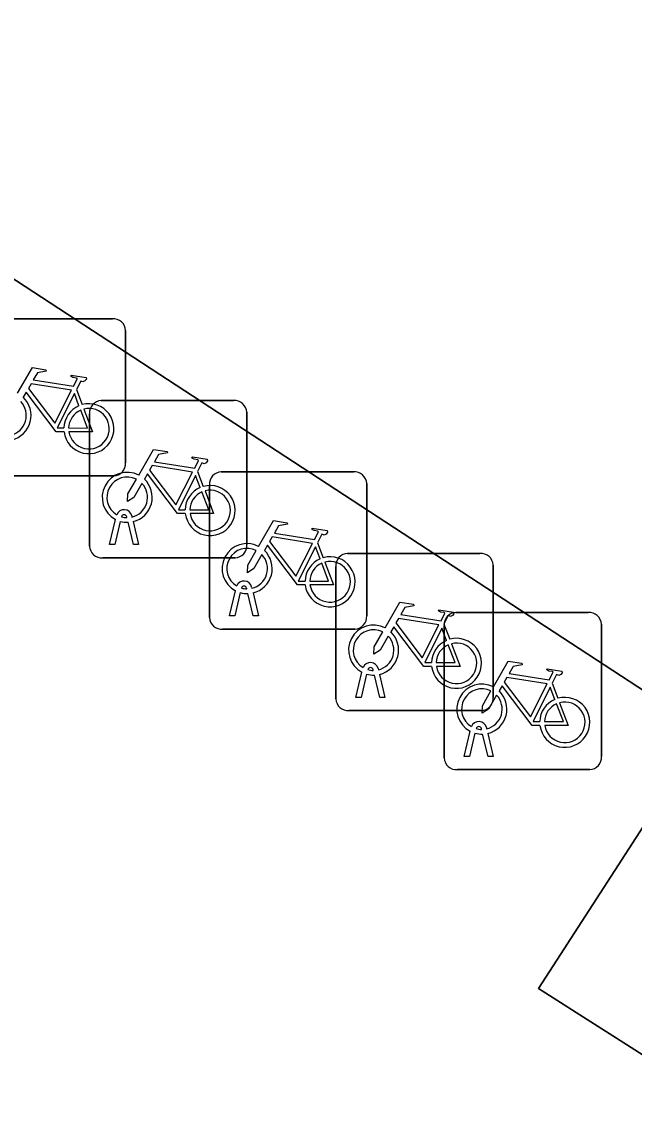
# Model space of a CAD drawing. Extents: x 159279 to 160377, y 384531 to 385888.
# Drawn here: x 160111.34 to 160115.23, y 384954.67 to 384961.66 of the extents above; entities that cross this region are included whole.
import ezdxf

# ---------------------------------------------------------------- set-up
doc = ezdxf.new("R2010")
doc.units = 0
for name, color, linetype in [('IMGEO_Fietsenrek', 7, 'Continuous'), ('IMGEO_Pand', 7, 'Continuous'), ('IMGEO_Voetpad_open', 7, 'Continuous')]:
    doc.layers.add(name, color=color, linetype=linetype)

msp = doc.modelspace()

# ---------------------------------------------------------------- linework, layer by layer
at = {"layer": 'IMGEO_Fietsenrek'}
for p, q in [((160111.0769, 384959.7695), (160111.9178, 384959.7695)), ((160111.9178, 384959.7695), (160111.0769, 384959.7695)), ((160112.0015, 384959.6951), (160112.0015, 384958.8542)), ((160112.0015, 384958.8542), (160112.0015, 384959.6951)), ((160111.6892, 384959.3192), (160111.7255, 384959.224)), ((160111.8469, 384959.2495), (160112.6878, 384959.2495)), ((160112.6878, 384959.2495), (160111.8469, 384959.2495)), ((160111.7725, 384958.3249), (160111.7725, 384959.1658)), ((160111.7725, 384959.1658), (160111.7725, 384958.3249)), ((160112.7715, 384959.1751), (160112.7715, 384958.3342)), ((160112.7715, 384958.3342), (160112.7715, 384959.1751)), ((160112.4592, 384958.7992), (160112.4955, 384958.704)), ((160112.6089, 384958.7965), (160113.4498, 384958.7965)), ((160113.4498, 384958.7965), (160112.6089, 384958.7965)), ((160111.9271, 384958.7705), (160111.0862, 384958.7705)), ((160111.0862, 384958.7705), (160111.9271, 384958.7705)), ((160113.5335, 384958.7221), (160113.5335, 384957.8812)), ((160113.5335, 384957.8812), (160113.5335, 384958.7221)), ((160112.5345, 384957.8719), (160112.5345, 384958.7128)), ((160112.5345, 384958.7128), (160112.5345, 384957.8719)), ((160112.0099, 384958.5059), (160112.0089, 384958.5102)), ((160112.0406, 384958.5174), (160112.0424, 384958.5095)), ((160111.8995, 384958.3343), (160111.9378, 384958.4943)), ((160111.9682, 384958.4821), (160111.9329, 384958.3343)), ((160112.051, 384958.3343), (160112.0171, 384958.476)), ((160112.0494, 384958.4803), (160112.0844, 384958.3343)), ((160111.9329, 384958.3343), (160111.8995, 384958.3343)), ((160112.0844, 384958.3343), (160112.051, 384958.3343)), ((160113.2212, 384958.3462), (160113.2575, 384958.251)), ((160112.6971, 384958.2505), (160111.8562, 384958.2505)), ((160111.8562, 384958.2505), (160112.6971, 384958.2505)), ((160113.4119, 384958.2785), (160114.2528, 384958.2785)), ((160114.2528, 384958.2785), (160113.4119, 384958.2785)), ((160113.3375, 384957.3539), (160113.3375, 384958.1948)), ((160113.3375, 384958.1948), (160113.3375, 384957.3539)), ((160114.3365, 384958.2041), (160114.3365, 384957.3632)), ((160114.3365, 384957.3632), (160114.3365, 384958.2041)), ((160112.6615, 384957.8813), (160112.6998, 384958.0413)), ((160112.7302, 384958.0291), (160112.6949, 384957.8813)), ((160112.7719, 384958.0529), (160112.7709, 384958.0572)), ((160112.813, 384957.8813), (160112.7791, 384958.023)), ((160112.8026, 384958.0644), (160112.8044, 384958.0565)), ((160112.8114, 384958.0273), (160112.8464, 384957.8813)), ((160112.6949, 384957.8813), (160112.6615, 384957.8813)), ((160112.8464, 384957.8813), (160112.813, 384957.8813)), ((160114.0999, 384957.9035), (160114.9408, 384957.9035)), ((160114.9408, 384957.9035), (160114.0999, 384957.9035)), ((160114.0242, 384957.8282), (160114.0605, 384957.733)), ((160114.0255, 384956.9789), (160114.0255, 384957.8198)), ((160114.0255, 384957.8198), (160114.0255, 384956.9789)), ((160115.0245, 384957.8291), (160115.0245, 384956.9882)), ((160115.0245, 384956.9882), (160115.0245, 384957.8291)), ((160113.4591, 384957.7975), (160112.6182, 384957.7975)), ((160112.6182, 384957.7975), (160113.4591, 384957.7975)), ((160113.5749, 384957.5349), (160113.5739, 384957.5392)), ((160113.6056, 384957.5464), (160113.6074, 384957.5385)), ((160113.4645, 384957.3633), (160113.5028, 384957.5233)), ((160113.5332, 384957.5111), (160113.4979, 384957.3633)), ((160113.616, 384957.3633), (160113.5821, 384957.505)), ((160113.6144, 384957.5093), (160113.6494, 384957.3633)), ((160114.7122, 384957.4532), (160114.7485, 384957.358)), ((160113.4979, 384957.3633), (160113.4645, 384957.3633)), ((160113.6494, 384957.3633), (160113.616, 384957.3633)), ((160114.2621, 384957.2795), (160113.4212, 384957.2795)), ((160113.4212, 384957.2795), (160114.2621, 384957.2795)), ((160114.1525, 384956.9883), (160114.1908, 384957.1483)), ((160114.2212, 384957.1361), (160114.1859, 384956.9883)), ((160114.2629, 384957.1599), (160114.2619, 384957.1642)), ((160114.304, 384956.9883), (160114.2701, 384957.13)), ((160114.2936, 384957.1714), (160114.2954, 384957.1635)), ((160114.3024, 384957.1343), (160114.3374, 384956.9883)), ((160114.1859, 384956.9883), (160114.1525, 384956.9883)), ((160114.3374, 384956.9883), (160114.304, 384956.9883)), ((160114.9501, 384956.9045), (160114.1092, 384956.9045)), ((160114.1092, 384956.9045), (160114.9501, 384956.9045))]:
    msp.add_line(p, q, dxfattribs=at)
for points in [[(160111.3151, 384959.2962), (160111.4098, 384959.4597), (160111.496, 384959.4459), (160111.4977, 384959.4372), (160111.4416, 384959.4263), (160111.4154, 384959.381), (160111.6706, 384959.3402)], [(160111.6577, 384959.315), (160111.4009, 384959.356), (160111.3842, 384959.3272), (160111.5512, 384959.1069), (160111.6577, 384959.315)], [(160111.6706, 384959.3402), (160111.6956, 384959.389), (160111.6905, 384959.393), (160111.6673, 384959.3967), (160111.6546, 384959.4042), (160111.6536, 384959.4073), (160111.6558, 384959.4119), (160111.7506, 384959.3968), (160111.7529, 384959.3865), (160111.7435, 384959.3741), (160111.7311, 384959.3677), (160111.7166, 384959.3739), (160111.6892, 384959.3192)], [(160111.6108, 384959.0515), (160111.5611, 384959.0516), (160111.3704, 384959.3033), (160111.3514, 384959.2705)], [(160111.7057, 384959.217), (160111.6764, 384959.2938), (160111.567, 384959.0757), (160111.6097, 384959.0756)], [(160111.6397, 384959.0755), (160111.7596, 384959.0753), (160111.7164, 384959.1889)], [(160111.7362, 384959.1958), (160111.7912, 384959.0512), (160111.6411, 384959.0515)], [(160112.0851, 384958.7762), (160112.1798, 384958.9397), (160112.266, 384958.9259), (160112.2677, 384958.9172), (160112.2116, 384958.9063), (160112.1854, 384958.861), (160112.4406, 384958.8202)], [(160112.4406, 384958.8202), (160112.4656, 384958.869), (160112.4605, 384958.873), (160112.4373, 384958.8767), (160112.4246, 384958.8842), (160112.4236, 384958.8873), (160112.4258, 384958.8919), (160112.5206, 384958.8768), (160112.5229, 384958.8665), (160112.5135, 384958.8541), (160112.5011, 384958.8477), (160112.4866, 384958.8539), (160112.4592, 384958.7992)], [(160112.4277, 384958.795), (160112.1709, 384958.836), (160112.1542, 384958.8072), (160112.3212, 384958.5869), (160112.4277, 384958.795)], [(160112.1058, 384958.7237), (160112.0542, 384958.6345), (160112.0143, 384958.6085), (160112.0155, 384958.656), (160112.07, 384958.7502)], [(160112.3808, 384958.5315), (160112.3311, 384958.5316), (160112.1404, 384958.7833), (160112.1214, 384958.7505)], [(160112.4757, 384958.697), (160112.4464, 384958.7738), (160112.337, 384958.5557), (160112.3797, 384958.5556)], [(160112.4097, 384958.5555), (160112.5296, 384958.5553), (160112.4864, 384958.6689)], [(160112.5062, 384958.6758), (160112.5612, 384958.5312), (160112.4111, 384958.5315)], [(160112.8471, 384958.3232), (160112.9418, 384958.4867), (160113.028, 384958.4729), (160113.0297, 384958.4642), (160112.9736, 384958.4533), (160112.9474, 384958.408), (160113.2026, 384958.3672)], [(160113.2026, 384958.3672), (160113.2276, 384958.416), (160113.2225, 384958.42), (160113.1993, 384958.4237), (160113.1866, 384958.4312), (160113.1856, 384958.4343), (160113.1878, 384958.4389), (160113.2826, 384958.4238), (160113.2849, 384958.4135), (160113.2755, 384958.4011), (160113.2631, 384958.3947), (160113.2486, 384958.4009), (160113.2212, 384958.3462)], [(160113.1897, 384958.342), (160112.9329, 384958.383), (160112.9162, 384958.3542), (160113.0832, 384958.1339), (160113.1897, 384958.342)], [(160113.1428, 384958.0785), (160113.0931, 384958.0786), (160112.9024, 384958.3303), (160112.8834, 384958.2975)], [(160113.2377, 384958.244), (160113.2084, 384958.3208), (160113.099, 384958.1027), (160113.1417, 384958.1026)], [(160112.8678, 384958.2707), (160112.8162, 384958.1815), (160112.7763, 384958.1555), (160112.7775, 384958.203), (160112.832, 384958.2972)], [(160113.1717, 384958.1025), (160113.2916, 384958.1023), (160113.2484, 384958.2159)], [(160113.2682, 384958.2228), (160113.3232, 384958.0782), (160113.1731, 384958.0785)], [(160113.6501, 384957.8052), (160113.7448, 384957.9687), (160113.831, 384957.9549), (160113.8327, 384957.9462), (160113.7766, 384957.9353), (160113.7504, 384957.89), (160114.0056, 384957.8492)], [(160114.0056, 384957.8492), (160114.0306, 384957.898), (160114.0255, 384957.902), (160114.0023, 384957.9057), (160113.9896, 384957.9132), (160113.9886, 384957.9163), (160113.9908, 384957.9209), (160114.0856, 384957.9058), (160114.0879, 384957.8955), (160114.0785, 384957.8831), (160114.0661, 384957.8767), (160114.0516, 384957.8829), (160114.0242, 384957.8282)], [(160113.9458, 384957.5605), (160113.8961, 384957.5606), (160113.7054, 384957.8123), (160113.6864, 384957.7795)], [(160113.9927, 384957.824), (160113.7359, 384957.865), (160113.7192, 384957.8362), (160113.8862, 384957.6159), (160113.9927, 384957.824)], [(160113.6708, 384957.7527), (160113.6192, 384957.6635), (160113.5793, 384957.6375), (160113.5805, 384957.685), (160113.635, 384957.7792)], [(160114.0407, 384957.726), (160114.0114, 384957.8028), (160113.902, 384957.5847), (160113.9447, 384957.5846)], [(160113.9747, 384957.5845), (160114.0946, 384957.5843), (160114.0514, 384957.6979)], [(160114.0712, 384957.7048), (160114.1262, 384957.5602), (160113.9761, 384957.5605)], [(160114.3381, 384957.4302), (160114.4328, 384957.5937), (160114.519, 384957.5799), (160114.5207, 384957.5712), (160114.4646, 384957.5603), (160114.4384, 384957.515), (160114.6936, 384957.4742)], [(160114.6936, 384957.4742), (160114.7186, 384957.523), (160114.7135, 384957.527), (160114.6903, 384957.5307), (160114.6776, 384957.5382), (160114.6766, 384957.5413), (160114.6788, 384957.5459), (160114.7736, 384957.5308), (160114.7759, 384957.5205), (160114.7665, 384957.5081), (160114.7541, 384957.5017), (160114.7396, 384957.5079), (160114.7122, 384957.4532)], [(160114.6807, 384957.449), (160114.4239, 384957.49), (160114.4072, 384957.4612), (160114.5742, 384957.2409), (160114.6807, 384957.449)], [(160114.3588, 384957.3777), (160114.3072, 384957.2885), (160114.2673, 384957.2625), (160114.2685, 384957.31), (160114.323, 384957.4042)], [(160114.6338, 384957.1855), (160114.5841, 384957.1856), (160114.3934, 384957.4373), (160114.3744, 384957.4045)], [(160114.7287, 384957.351), (160114.6994, 384957.4278), (160114.59, 384957.2097), (160114.6327, 384957.2096)], [(160114.6627, 384957.2095), (160114.7826, 384957.2093), (160114.7394, 384957.3229)], [(160114.7592, 384957.3298), (160114.8142, 384957.1852), (160114.6641, 384957.1855)]]:
    msp.add_lwpolyline(points, dxfattribs=at)
for centre, radius, start, end in [((160111.9236, 384959.6918), 0.0779, 2.4484, 94.28452), ((160111.9236, 384959.6918), 0.0779, 2.4484, 94.28452), ((160111.2421, 384959.1549), 0.129, 283.60429, 43.43025), ((160111.2421, 384959.1549), 0.159, 283.5766, 46.60424), ((160111.7687, 384959.0709), 0.159, 113.3408, 178.32165), ((160111.7687, 384959.0709), 0.159, 187.0065, 105.77075), ((160111.8502, 384959.1716), 0.0779, 92.4484, 184.28452), ((160111.8502, 384959.1716), 0.0779, 92.4484, 184.28452), ((160112.6936, 384959.1718), 0.0779, 2.4484, 94.28452), ((160112.6936, 384959.1718), 0.0779, 2.4484, 94.28452), ((160111.7687, 384959.0709), 0.129, 113.92302, 177.95563), ((160111.7687, 384959.0709), 0.129, 188.67146, 104.58832), ((160112.0121, 384958.6349), 0.159, 62.67661, 242.13685), ((160111.9238, 384958.8484), 0.0779, 272.4484, 4.28452), ((160111.9238, 384958.8484), 0.0779, 272.4484, 4.28452), ((160112.6122, 384958.7186), 0.0779, 92.4484, 184.28452), ((160112.6122, 384958.7186), 0.0779, 92.4484, 184.28452), ((160113.4556, 384958.7188), 0.0779, 2.4484, 94.28452), ((160113.4556, 384958.7188), 0.0779, 2.4484, 94.28452), ((160112.0121, 384958.6349), 0.129, 63.31916, 238.90302), ((160112.0121, 384958.6349), 0.129, 283.60429, 43.43025), ((160112.0121, 384958.6349), 0.159, 283.5766, 46.60424), ((160112.5387, 384958.5509), 0.159, 113.3408, 178.32165), ((160112.5387, 384958.5509), 0.159, 187.0065, 105.77075), ((160112.5387, 384958.5509), 0.129, 113.92302, 177.95563), ((160112.5387, 384958.5509), 0.129, 188.67146, 104.58832), ((160111.9919, 384958.5063), 0.0499, 12.8025, 158.69338), ((160111.9919, 384958.5063), 0.0174, 12.8025, 163.45023), ((160112.0121, 384958.6349), 0.129, 253.41502, 269.02044), ((160112.0121, 384958.6349), 0.159, 253.99666, 271.78671), ((160111.8504, 384958.3282), 0.0779, 182.4484, 274.28452), ((160111.8504, 384958.3282), 0.0779, 182.4484, 274.28452), ((160112.7741, 384958.1819), 0.159, 62.67661, 242.13685), ((160112.7741, 384958.1819), 0.129, 63.31916, 238.90302), ((160112.6938, 384958.3284), 0.0779, 272.4484, 4.28452), ((160112.6938, 384958.3284), 0.0779, 272.4484, 4.28452), ((160112.7741, 384958.1819), 0.129, 283.60429, 43.43025), ((160112.7741, 384958.1819), 0.159, 283.5766, 46.60424), ((160113.3007, 384958.0979), 0.159, 113.3408, 178.32165), ((160113.3007, 384958.0979), 0.159, 187.0065, 105.77075), ((160113.4152, 384958.2006), 0.0779, 92.4484, 184.28452), ((160113.4152, 384958.2006), 0.0779, 92.4484, 184.28452), ((160114.2586, 384958.2008), 0.0779, 2.4484, 94.28452), ((160114.2586, 384958.2008), 0.0779, 2.4484, 94.28452), ((160113.3007, 384958.0979), 0.129, 113.92302, 177.95563), ((160113.3007, 384958.0979), 0.129, 188.67146, 104.58832), ((160112.7539, 384958.0533), 0.0499, 12.8025, 158.69338), ((160112.7741, 384958.1819), 0.159, 253.99666, 271.78671), ((160112.7539, 384958.0533), 0.0174, 12.8025, 163.45023), ((160112.7741, 384958.1819), 0.129, 253.41502, 269.02044), ((160113.4558, 384957.8754), 0.0779, 272.4484, 4.28452), ((160113.4558, 384957.8754), 0.0779, 272.4484, 4.28452), ((160114.1032, 384957.8256), 0.0779, 92.4484, 184.28452), ((160114.1032, 384957.8256), 0.0779, 92.4484, 184.28452), ((160114.9466, 384957.8258), 0.0779, 2.4484, 94.28452), ((160114.9466, 384957.8258), 0.0779, 2.4484, 94.28452), ((160112.6124, 384957.8752), 0.0779, 182.4484, 274.28452), ((160112.6124, 384957.8752), 0.0779, 182.4484, 274.28452), ((160113.5771, 384957.6639), 0.159, 62.67661, 242.13685), ((160113.5771, 384957.6639), 0.129, 63.31916, 238.90302), ((160113.5771, 384957.6639), 0.129, 283.60429, 43.43025), ((160113.5771, 384957.6639), 0.159, 283.5766, 46.60424), ((160114.1037, 384957.5799), 0.159, 113.3408, 178.32165), ((160114.1037, 384957.5799), 0.159, 187.0065, 105.77075), ((160114.1037, 384957.5799), 0.129, 113.92302, 177.95563), ((160114.1037, 384957.5799), 0.129, 188.67146, 104.58832), ((160113.5569, 384957.5353), 0.0499, 12.8025, 158.69338), ((160113.5569, 384957.5353), 0.0174, 12.8025, 163.45023), ((160113.5771, 384957.6639), 0.129, 253.41502, 269.02044), ((160113.5771, 384957.6639), 0.159, 253.99666, 271.78671), ((160114.2651, 384957.2889), 0.159, 62.67661, 242.13685), ((160114.2651, 384957.2889), 0.129, 63.31916, 238.90302), ((160114.2651, 384957.2889), 0.159, 283.5766, 46.60424), ((160113.4154, 384957.3572), 0.0779, 182.4484, 274.28452), ((160113.4154, 384957.3572), 0.0779, 182.4484, 274.28452), ((160114.2588, 384957.3574), 0.0779, 272.4484, 4.28452), ((160114.2588, 384957.3574), 0.0779, 272.4484, 4.28452), ((160114.2651, 384957.2889), 0.129, 283.60429, 43.43025), ((160114.7917, 384957.2049), 0.159, 113.3408, 178.32165), ((160114.7917, 384957.2049), 0.159, 187.0065, 105.77075), ((160114.7917, 384957.2049), 0.129, 113.92302, 177.95563), ((160114.7917, 384957.2049), 0.129, 188.67146, 104.58832), ((160114.2449, 384957.1603), 0.0499, 12.8025, 158.69338), ((160114.2651, 384957.2889), 0.159, 253.99666, 271.78671), ((160114.2449, 384957.1603), 0.0174, 12.8025, 163.45023), ((160114.2651, 384957.2889), 0.129, 253.41502, 269.02044), ((160114.1034, 384956.9822), 0.0779, 182.4484, 274.28452), ((160114.1034, 384956.9822), 0.0779, 182.4484, 274.28452), ((160114.9468, 384956.9824), 0.0779, 272.4484, 4.28452), ((160114.9468, 384956.9824), 0.0779, 272.4484, 4.28452)]:
    msp.add_arc(centre, radius, start, end, dxfattribs=at)
at = {"layer": 'IMGEO_Pand'}
msp.add_lwpolyline([(160111.367, 384964.886), (160108.063, 384967.045), (160105.813, 384963.602), (160115.684, 384957.151), (160116.744, 384956.459), (160119.654, 384960.913), (160119.931, 384961.336), (160117.562, 384960.838)], close=True, dxfattribs=at)
at = {"layer": 'IMGEO_Voetpad_open'}
for points in [[(160124.329, 384948.975), (160120.057, 384951.729), (160120.205, 384951.959), (160119.592, 384952.35), (160114.625, 384955.513), (160115.684, 384957.151), (160105.813, 384963.602), (160108.063, 384967.045), (160111.367, 384964.886), (160112.423, 384966.549), (160108.586, 384969.148), (160108.038, 384971.651), (160105.24, 384973.458), (160105.028, 384973.162)], [(160156.585, 384944.734), (160140.797, 384954.771), (160140.286, 384953.971), (160135.964, 384956.732), (160136.468, 384957.522), (160128.151, 384962.81), (160128.225, 384962.93), (160126.049, 384962.445), (160125.97, 384962.755), (160125.88, 384962.735), (160126.215, 384961.422), (160123.359, 384960.695), (160123.096, 384961.725), (160119.654, 384960.913), (160116.744, 384956.459), (160115.684, 384957.151), (160114.625, 384955.513), (160119.592, 384952.35), (160120.205, 384951.959), (160120.057, 384951.729), (160124.329, 384948.975), (160122.449, 384945.957), (160142.654, 384933.08)]]:
    msp.add_lwpolyline(points, dxfattribs=at)

doc.saveas('drawing.dxf')
